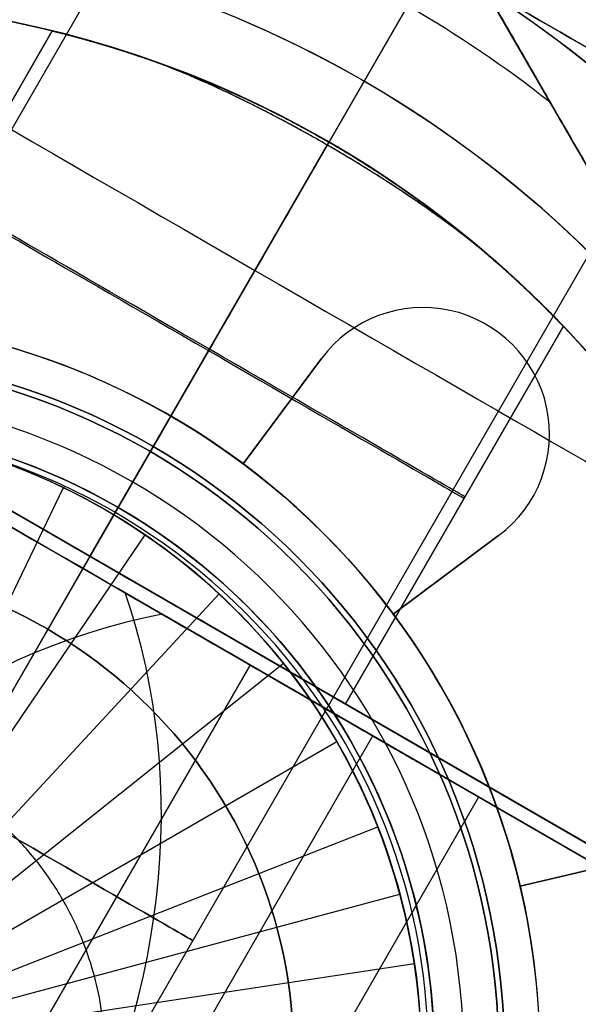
# Model space of a CAD drawing. Header units: millimetres. Extents: x -83 to 676, y -83 to 676.
# Tile 977 of 1056: x 531.01 to 534.99, y 162.37 to 169.37. Entities that reach past the tile are written whole.
import ezdxf

# ---------------------------------------------------------------- set-up
doc = ezdxf.new("R2010")
doc.units = ezdxf.units.MM
doc.header["$MEASUREMENT"] = 0
doc.layers.add('IGES level 0', color=7, linetype='Continuous', true_color=0xff7878)

msp = doc.modelspace()

# ---------------------------------------------------------------- linework, layer by layer
at = {"layer": 'IGES level 0', "color": 171, "true_color": 0x6666ff}
for p, q in [((525.3288, 158.8431, 76.7), (532.2288, 170.7942, 76.7)), ((535.6929, 168.7942, 76.7), (532.2288, 170.7942, 76.7)), ((527.0608, 157.8431, 74.7), (533.9608, 169.7942, 74.7)), ((533.9608, 169.7942, 78.7), (527.0608, 157.8431, 78.7)), ((533.9608, 169.7942, 74.7), (527.0608, 157.8431, 74.7)), ((527.0608, 157.8431, 78.7), (533.9608, 169.7942, 78.7)), ((528.7929, 156.8431, 76.7), (535.6929, 168.7942, 76.7))]:
    msp.add_line(p, q, dxfattribs=at)
at = {"layer": 'IGES level 0', "color": 214, "true_color": 0x990099}
msp.add_line((538.6984, 162, 50.7), (534.0796, 170, 50.7), dxfattribs=at)
at = {"layer": 'IGES level 0', "color": 80, "true_color": 0x33ff33}
for p, q in [((533.9608, 169.7942, 47.2), (532.0858, 166.5466, 47.2)), ((533.9608, 169.7942, 48.2), (532.0858, 166.5466, 48.2)), ((533.3421, 167.1408, 48.2), (533.3421, 167.1408, 47.2)), ((532.5999, 166.2082, 47.2), (533.1588, 166.9575, 47.2)), ((533.1588, 166.9575, 47.2), (532.5999, 166.2082, 47.2)), ((532.5999, 166.2082, 48.2), (533.1588, 166.9575, 48.2)), ((533.1588, 166.9575, 47.7), (532.5999, 166.2082, 47.7)), ((532.5999, 166.2082, 48.2), (533.1588, 166.9575, 48.2)), ((533.1588, 166.9575, 47.2), (533.1588, 166.9575, 48.2)), ((533.1588, 166.9575, 48.2), (533.1588, 166.9575, 47.2)), ((534.6017, 166.9575, 48.2), (534.6017, 166.9575, 47.2)), ((532.8794, 166.5829, 48.2), (532.8794, 166.5829, 47.2)), ((532.5999, 166.2082, 47.2), (532.5999, 166.2082, 48.2)), ((532.5999, 166.2082, 48.2), (532.5999, 166.2082, 47.2)), ((534.4184, 165.698, 47.2), (533.669, 165.139, 47.2)), ((533.669, 165.139, 47.2), (534.4184, 165.698, 47.2)), ((534.4184, 165.698, 48.2), (533.669, 165.139, 48.2)), ((534.4184, 165.698, 47.7), (533.669, 165.139, 47.7)), ((534.4184, 165.698, 48.2), (533.669, 165.139, 48.2)), ((534.4184, 165.698, 47.2), (534.4184, 165.698, 48.2)), ((534.4184, 165.698, 48.2), (534.4184, 165.698, 47.2)), ((534.0437, 165.4185, 47.2), (534.0437, 165.4185, 48.2)), ((533.669, 165.139, 47.2), (533.669, 165.139, 48.2)), ((533.669, 165.139, 48.2), (533.669, 165.139, 47.2)), ((534.5705, 163.2059, 47.2), (535.4803, 163.4207, 47.2)), ((535.4803, 163.4207, 47.2), (534.5705, 163.2059, 47.2)), ((534.5705, 163.2059, 48.2), (535.4803, 163.4207, 48.2)), ((534.5705, 163.2059, 47.7), (535.4803, 163.4207, 47.7)), ((534.5705, 163.2059, 48.2), (535.4803, 163.4207, 48.2)), ((534.5705, 163.2059, 47.2), (534.5705, 163.2059, 48.2)), ((534.5705, 163.2059, 48.2), (534.5705, 163.2059, 47.2))]:
    msp.add_line(p, q, dxfattribs=at)
at = {"layer": 'IGES level 0', "color": 254, "true_color": 0xcad1ee}
for p, q in [((531.2422, 169.2854, 76.7), (529.6922, 166.6007, 76.7)), ((529.6922, 166.6007, 76.7), (531.2422, 169.2854, 76.7)), ((526.0721, 168.6908, 65.2), (536.9496, 162.4106, 65.2)), ((536.9496, 162.4106, 65.2), (526.0721, 168.6908, 65.2)), ((531.5108, 165.5507, 74.6), (533.2108, 168.4952, 74.6)), ((533.2108, 168.4952, 53.2), (531.6808, 165.845, 53.2)), ((533.2108, 168.4952, 74.6), (533.2108, 168.4952, 53.2)), ((531.5108, 165.5507, 78.8), (533.1964, 168.4703, 78.8)), ((533.3295, 164.5007, 76.7), (534.8795, 167.1854, 76.7)), ((534.8795, 167.1854, 76.7), (533.3295, 164.5007, 76.7)), ((529.3691, 161.9842, 63.9039), (531.3216, 166.0385, 61.2)), ((531.6191, 165.8813, 53.2), (531.6191, 165.8813, 61.2)), ((529.3691, 161.9842, 63.9039), (531.9041, 165.7022, 61.2)), ((531.5108, 165.5507, 65.2), (527.4108, 158.4493, 65.2)), ((531.5108, 165.5507, 65.2), (531.5108, 165.5507, 74.6)), ((531.5108, 165.5507, 78.8), (531.5108, 165.5507, 84.4801)), ((529.3691, 161.9842, 63.9039), (532.4299, 165.2829, 61.2)), ((536.9496, 162.4106, 74.8401), (532.3552, 165.0632, 74.8401)), ((529.3691, 161.9842, 63.9039), (532.8874, 164.7899, 61.2)), ((529.3691, 161.9842, 63.9039), (533.2663, 164.2342, 61.2)), ((529.3691, 161.9842, 63.9039), (533.5581, 163.6282, 61.2)), ((529.3691, 161.9842, 63.9039), (533.7158, 163.1488, 61.2)), ((529.3691, 161.9842, 63.9039), (533.8189, 162.6548, 61.2))]:
    msp.add_line(p, q, dxfattribs=at)
at = {"layer": 'IGES level 0', "color": 32, "true_color": 0xba6600}
for p, q in [((525.5302, 168.8881, 82.5612), (532.0254, 165.1381, 69.5708)), ((532.0254, 165.1381, 69.5708), (525.5302, 168.8881, 82.5612)), ((536.5254, 162.5401, 72.5708), (530.0302, 166.2901, 85.5612)), ((530.0302, 166.2901, 85.5612), (536.5254, 162.5401, 72.5708)), ((532.0254, 165.1381, 69.5708), (536.5254, 162.5401, 72.5708)), ((536.5254, 162.5401, 72.5708), (532.0254, 165.1381, 69.5708)), ((528.6516, 157.8484, 74.3184), (532.6516, 164.7766, 74.3184)), ((532.6516, 164.7766, 74.3184), (528.6516, 157.8484, 74.3184)), ((534.2754, 163.8391, 71.0708), (532.6516, 164.7766, 74.3184)), ((532.9491, 164.6048, 78.8469), (533.2778, 164.4151, 79.066)), ((529.5233, 157.3451, 78.075), (533.5233, 164.2733, 78.075)), ((534.2754, 163.8391, 71.0708), (530.2754, 156.9109, 71.0708))]:
    msp.add_line(p, q, dxfattribs=at)
at = {"layer": 'IGES level 0', "color": 153, "true_color": 0x5393cf}
for centre, radius in [((296.5, 296.5), 296.5), ((296.5, 296.5, -1.2), 296.5), ((296.5, 296.5), 241), ((296.5, 296.5, -1.2), 241)]:
    msp.add_circle(centre, radius, dxfattribs=at)
at = {"layer": 'IGES level 0'}
for centre, radius in [((296.5, 296.5, 47), 296.5), ((296.5, 296.5), 296.5), ((296.5, 296.5, 47), 295.3), ((296.5, 296.5), 295.3)]:
    msp.add_circle(centre, radius, dxfattribs=at)
at = {"layer": 'IGES level 0', "color": 124, "true_color": 0x1aa180}
for centre, radius in [((296.5, 296.5, 47), 295), ((296.5, 296.5, 45.8), 295), ((296.5, 296.5, 47), 242.5), ((296.5, 296.5, 45.8), 242.5), ((529.4608, 162, 47), 5.25), ((529.4608, 162, 45.8), 5.25)]:
    msp.add_circle(centre, radius, dxfattribs=at)
at = {"layer": 'IGES level 0', "color": 31, "true_color": 0xffba87}
for centre, radius in [((296.5, 296.5), 242.2), ((296.5, 296.5, 47), 242.2), ((296.5, 296.5), 241), ((296.5, 296.5, 47), 241)]:
    msp.add_circle(centre, radius, dxfattribs=at)
at = {"layer": 'IGES level 0', "color": 80, "true_color": 0x33ff33}
for centre in [(529.4608, 162, 47.2), (529.4608, 162, 48.2)]:
    msp.add_circle(centre, 9, dxfattribs=at)
at = {"layer": 'IGES level 0', "color": 171, "true_color": 0x6666ff, "extrusion": (0.5, 0.866025, 0)}
msp.add_circle((-377.5265, 76.7, 414.0265), 2, dxfattribs=at)
at = {"layer": 'IGES level 0', "color": 214, "true_color": 0x990099}
for centre, radius in [((529.4608, 162, 53.2), 8), ((529.4608, 162, 48.2), 8), ((529.4608, 162, 53.2), 4.9585), ((529.4608, 162, 48.2), 4.9585)]:
    msp.add_circle(centre, radius, dxfattribs=at)
at = {"layer": 'IGES level 0', "color": 4, "true_color": 0x00eded}
for centre, radius in [((529.4608, 162, 46), 7.5), ((529.4608, 162), 7.5), ((529.4608, 162, 46), 4.5), ((529.4608, 162), 4.5)]:
    msp.add_circle(centre, radius, dxfattribs=at)
at = {"layer": 'IGES level 0', "color": 254, "true_color": 0xcad1ee}
for centre, radius in [((529.4608, 162, 53.2), 7.5), ((529.4608, 162, 42.2), 5), ((529.4608, 162, 58.2), 5), ((529.3691, 161.9842, 53.2), 4.5), ((529.4608, 162, 42.2), 3.5), ((529.4608, 162, 58.2), 3.5)]:
    msp.add_circle(centre, radius, dxfattribs=at)
at = {"layer": 'IGES level 0', "color": 32, "true_color": 0xba6600, "extrusion": (0.5, 0.866025, -2.1375e-14)}
msp.add_circle((-377.5265, 76.7, 409.0265), 2.75, dxfattribs=at)
at = {"layer": 'IGES level 0', "color": 254, "true_color": 0xcad1ee, "extrusion": (0.5, 0.866025, -1.81261e-15)}
msp.add_circle((-377.5265, 76.7, 409.1265), 2.1, dxfattribs=at)
at = {"layer": 'IGES level 0', "color": 31, "true_color": 0xffba87}
for centre, radius in [((296.5, 296.5), 242.2), ((296.5, 296.5, 47), 242.2), ((296.5, 296.5, 23.5), 242.2), ((296.5, 296.5, 47), 241), ((296.5, 296.5), 241), ((296.5, 296.5, 23.5), 241)]:
    msp.add_arc(centre, radius, 315, 135, dxfattribs=at)
at = {"layer": 'IGES level 0'}
for centre, radius in [((296.5, 296.5), 296.5), ((296.5, 296.5, 47), 296.5), ((296.5, 296.5, 23.5), 296.5), ((296.5, 296.5, 47), 295.3), ((296.5, 296.5), 295.3), ((296.5, 296.5, 23.5), 295.3)]:
    msp.add_arc(centre, radius, 225, 45, dxfattribs=at)
at = {"layer": 'IGES level 0', "color": 153, "true_color": 0x5393cf}
for centre in [(296.5, 296.5, -1.2), (296.5, 296.5), (296.5, 296.5, -0.6)]:
    msp.add_arc(centre, 296.5, 165, 345, dxfattribs=at)
at = {"layer": 'IGES level 0', "color": 124, "true_color": 0x1aa180}
for centre, radius, start, end in [((296.5, 296.5, 45.8), 295, 165, 345), ((296.5, 296.5, 47), 295, 165, 345), ((296.5, 296.5, 46.4), 295, 165, 345), ((529.4608, 162, 45.8), 5.25, 345, 165), ((529.4608, 162, 47), 5.25, 345, 165), ((529.4608, 162, 46.4), 5.25, 345, 165), ((529.4608, 162, 45.8), 5.25, 165, 345), ((529.4608, 162, 47), 5.25, 165, 345), ((529.4608, 162, 46.4), 5.25, 165, 345)]:
    msp.add_arc(centre, radius, start, end, dxfattribs=at)
at = {"layer": 'IGES level 0', "color": 80, "true_color": 0x33ff33}
for centre, radius, start, end in [((529.4608, 162, 47.2), 9, 60, 240), ((529.4608, 162, 48.2), 9, 60, 240), ((529.4608, 162, 47.7), 9, 60, 240), ((529.4608, 162, 47.2), 9, 240, 60), ((529.4608, 162, 48.2), 9, 240, 60), ((529.4608, 162, 47.7), 9, 240, 60), ((533.8803, 166.4194, 47.2), 0.9, 306.72062, 143.27938), ((533.8803, 166.4194, 47.2), 0.9, 306.72062, 143.27938), ((533.8803, 166.4194, 48.2), 0.9, 306.72062, 143.27938), ((533.8803, 166.4194, 47.7), 0.9, 306.72062, 143.27938), ((533.8803, 166.4194, 48.2), 0.9, 306.72062, 143.27938), ((529.4608, 162, 47.2), 5.25, 53.27938, 76.72062), ((529.4608, 162, 47.2), 5.25, 53.27938, 76.72062), ((529.4608, 162, 48.2), 5.25, 53.27938, 76.72062), ((529.4608, 162, 47.7), 5.25, 53.27938, 76.72062), ((529.4608, 162, 48.2), 5.25, 53.27938, 76.72062), ((529.4608, 162, 47.2), 5.25, 13.27938, 36.72062), ((529.4608, 162, 47.2), 5.25, 13.27938, 36.72062), ((529.4608, 162, 48.2), 5.25, 13.27938, 36.72062), ((529.4608, 162, 47.7), 5.25, 13.27938, 36.72062), ((529.4608, 162, 48.2), 5.25, 13.27938, 36.72062)]:
    msp.add_arc(centre, radius, start, end, dxfattribs=at)
at = {"layer": 'IGES level 0', "color": 214, "true_color": 0x990099}
for centre, radius, start, end in [((529.4608, 162, 53.2), 8, 30, 90), ((529.4608, 162, 48.2), 8, 30, 90), ((529.4608, 162, 52.8427), 8.6188, 51.85189, 68.14811), ((529.4608, 162, 48.5573), 8.6188, 51.85189, 68.14811), ((529.4608, 162, 53.2), 4.9585, 0, 180), ((529.4608, 162, 48.2), 4.9585, 0, 180), ((529.4608, 162, 52.95), 4.7085, 0, 180), ((529.4608, 162, 48.45), 4.7085, 0, 180), ((529.4608, 162, 52.7), 4.4585, 0, 180), ((529.4608, 162, 52.7), 4.4585, 0, 180), ((529.4608, 162, 48.7), 4.4585, 0, 180), ((529.4608, 162, 50.7), 4.4585, 0, 180), ((529.4608, 162, 48.7), 4.4585, 0, 180)]:
    msp.add_arc(centre, radius, start, end, dxfattribs=at)
at = {"layer": 'IGES level 0', "color": 171, "true_color": 0x6666ff, "extrusion": (0.5, 0.866025, 0)}
for centre in [(-377.5265, 76.7, 414.0265), (-377.5265, 76.7, 407.1265)]:
    msp.add_arc(centre, 2, 90, 270, dxfattribs=at)
at = {"layer": 'IGES level 0', "color": 4, "true_color": 0x00eded}
for centre, radius, end in [((529.4608, 162, 46), 7.5, 180), ((529.4608, 162), 7.5, 180), ((529.4608, 162, 23), 7.5, 159.34229), ((529.4608, 162), 4.5, 180), ((529.4608, 162, 46), 4.5, 180), ((529.4608, 162, 23), 4.5, 143.98943)]:
    msp.add_arc(centre, radius, 0, end, dxfattribs=at)
at = {"layer": 'IGES level 0', "color": 254, "true_color": 0xcad1ee}
for centre, radius, start, end in [((529.4608, 162, 53.2), 7.5, 330, 150), ((529.4608, 162, 78.2), 7.5, 71.30076, 116.86137), ((529.4608, 162, 65.7), 7.5, 3.13863, 116.86137), ((529.4608, 162, 78.2), 7.5, 71.30076, 116.86137), ((529.4608, 162, 78.2), 7.5, 3.13863, 48.69924), ((529.4608, 162, 78.2), 7.5, 3.13863, 48.69924), ((529.4608, 162, 42.2), 5, 0, 180), ((529.4608, 162, 58.2), 5, 0, 180), ((529.4608, 162, 50.2), 5, 0, 180), ((529.3691, 161.9842, 53.2), 4.5, 330, 150), ((529.3691, 161.9842, 61.2), 4.5, 330, 150), ((529.3691, 161.9842, 57.2), 4.5, 330, 150), ((529.4608, 162, 53.2), 7.5, 150, 330), ((529.4608, 162, 58.2), 3.5, 0, 180), ((529.4608, 162, 42.2), 3.5, 0, 180), ((529.4608, 162, 50.2), 3.5, 0, 180), ((529.3691, 161.9842, 53.2), 4.5, 150, 330), ((529.3691, 161.9842, 61.2), 4.5, 150, 330), ((529.3691, 161.9842, 57.2), 4.5, 150, 330), ((529.4608, 162, 65.2), 7.5, 296.86137, 3.13863)]:
    msp.add_arc(centre, radius, start, end, dxfattribs=at)
at = {"layer": 'IGES level 0', "color": 254, "true_color": 0xcad1ee, "extrusion": (0.5, 0.866025, -9.9476e-14)}
msp.add_arc((-377.5265, 78.2, 411.4738), 3.8318, 0, 180, dxfattribs=at)
at = {"layer": 'IGES level 0', "color": 254, "true_color": 0xcad1ee, "extrusion": (0.5, 0.866025, -1.98174e-15)}
msp.add_arc((-377.5265, 78.2, 409.1265), 6.2801, 0, 180, dxfattribs=at)
msp.add_arc((-377.5265, 78.2, 409.1265), 6.2801, 0, 180, dxfattribs=at)
at = {"layer": 'IGES level 0', "color": 254, "true_color": 0xcad1ee, "extrusion": (0.866025, -0.5, -1.40835e-10)}
msp.add_arc((405.0265, 78.2, 377.5265), 7.5, 4.58857, 56.86137, dxfattribs=at)
at = {"layer": 'IGES level 0', "color": 254, "true_color": 0xcad1ee, "extrusion": (0.5, 0.866025, 0)}
for centre, start, end in [((-377.5265, 76.7, 410.8265), 180, 0), ((-377.5265, 76.7, 410.8145), 0, 180)]:
    msp.add_arc(centre, 2.1, start, end, dxfattribs=at)
at = {"layer": 'IGES level 0', "color": 32, "true_color": 0xba6600, "extrusion": (0.5, 0.866025, -6.29799e-15)}
msp.add_arc((-377.5265, 76.7, 409.0265), 2.75, 240, 60, dxfattribs=at)
at = {"layer": 'IGES level 0', "color": 254, "true_color": 0xcad1ee, "extrusion": (0.5, 0.866025, 1.75722e-14)}
for start, end in [(360, 180), (180, 0)]:
    msp.add_arc((-377.5265, 76.7, 409.1265), 2.1, start, end, dxfattribs=at)
at = {"layer": 'IGES level 0', "color": 32, "true_color": 0xba6600, "extrusion": (0.5, 0.866025, -1.82774e-14)}
msp.add_arc((-377.5265, 76.7, 409.0265), 2.75, 60, 240, dxfattribs=at)
at = {"layer": 'IGES level 0', "color": 32, "true_color": 0xba6600, "extrusion": (-0.433013, 0.25, 0.866025)}
for centre, start, end in [((-405.0265, 365.2976, -117.8391), 90, 143.1301), ((-405.0265, 365.2976, -128.8391), 216.8699, 323.1301), ((-405.0265, 365.2976, -128.8391), 216.8699, 270), ((-405.0265, 365.2976, -128.8391), 36.8699, 143.1301)]:
    msp.add_arc(centre, 5, start, end, dxfattribs=at)
at = {"layer": 'IGES level 0', "color": 32, "true_color": 0xba6600, "extrusion": (0.5, 0.866025, 0)}
msp.add_arc((-377.5265, 76.7, 405.0265), 2.75, 60, 240, dxfattribs=at)
at = {"layer": 'IGES level 0', "color": 214, "true_color": 0x990099}
for points, knots in [([(536.389, 166, 53.2), (536.291, 166.1698, 53.2), (536.1933, 166.3389, 53.1959), (535.9983, 166.6765, 53.1794), (535.901, 166.8451, 53.1672), (535.7252, 167.1499, 53.1376), (535.647, 167.2852, 53.122), (535.4892, 167.5584, 53.0855), (535.4096, 167.6962, 53.0645), (535.2948, 167.8951, 53.0305), (535.2596, 167.9562, 53.0196), (535.1418, 168.1606, 52.9814), (535.0594, 168.3032, 52.9523), (534.8939, 168.5896, 52.8888), (534.8107, 168.7334, 52.8544), (534.7024, 168.9213, 52.8063), (534.6769, 168.9654, 52.7948), (534.5885, 169.1189, 52.754), (534.5255, 169.2279, 52.7237), (534.3991, 169.4469, 52.6603), (534.3355, 169.5569, 52.6273), (534.208, 169.7777, 52.5584), (534.144, 169.8885, 52.5226), (534.0796, 170, 52.4855)], [0, 0, 0, 0, 0.125, 0.125, 0.25, 0.25, 0.350828, 0.350828, 0.454156, 0.454156, 0.5, 0.5, 0.607508, 0.607508, 0.716484, 0.716484, 0.75, 0.75, 0.832921, 0.832921, 0.916461, 0.916461, 1, 1, 1, 1]), ([(534.0796, 170, 52.4855), (534.4799, 169.3068, 52.7165), (534.8605, 168.6475, 52.8905), (535.2216, 168.022, 53.0073), (535.4179, 167.6821, 53.0708), (535.6113, 167.3472, 53.1185), (535.8017, 167.0173, 53.1505), (535.9985, 166.6764, 53.1835), (536.1943, 166.3373, 53.2), (536.389, 166, 53.2)], [0, 0, 0, 0, 0.5, 0.5, 0.5, 0.75, 0.75, 0.75, 1, 1, 1, 1]), ([(536.389, 166, 48.2), (536.1943, 166.3373, 48.2), (535.9985, 166.6764, 48.2165), (535.8017, 167.0173, 48.2495), (535.6113, 167.3472, 48.2815), (535.4179, 167.6821, 48.3292), (535.2216, 168.022, 48.3927), (534.8605, 168.6475, 48.5095), (534.4799, 169.3068, 48.6835), (534.0796, 170, 48.9145)], [0, 0, 0, 0, 0.25, 0.25, 0.25, 0.5, 0.5, 0.5, 1, 1, 1, 1]), ([(534.0796, 170, 48.9145), (534.144, 169.8885, 48.8774), (534.208, 169.7777, 48.8416), (534.3353, 169.5573, 48.7729), (534.3986, 169.4477, 48.7399), (534.525, 169.2287, 48.6766), (534.5882, 169.1193, 48.6462), (534.7342, 168.8659, 48.5787), (534.8173, 168.7222, 48.5429), (534.9827, 168.4359, 48.4764), (535.0651, 168.2934, 48.4457), (535.1732, 168.106, 48.4086), (535.1988, 168.0617, 48.4001), (535.3039, 167.8793, 48.366), (535.3836, 167.7413, 48.3427), (535.5414, 167.4681, 48.3017), (535.6196, 167.3329, 48.2839), (535.7332, 167.1361, 48.2615), (535.7684, 167.075, 48.2551), (535.901, 166.8451, 48.2328), (535.9983, 166.6765, 48.2206), (536.1933, 166.3389, 48.2041), (536.291, 166.1698, 48.2), (536.389, 166, 48.2)], [0, 0, 0, 0, 0.083535, 0.083535, 0.166768, 0.166768, 0.25, 0.25, 0.359036, 0.359036, 0.466684, 0.466684, 0.5, 0.5, 0.603562, 0.603562, 0.704647, 0.704647, 0.75, 0.75, 0.875, 0.875, 1, 1, 1, 1])]:
    msp.add_open_spline(points, degree=3, knots=knots, dxfattribs=at)
at = {"layer": 'IGES level 0', "color": 254, "true_color": 0xcad1ee}
for points, knots in [([(531.8653, 169.1041, 78.2), (531.8045, 169.1247, 78.1382), (531.7473, 169.1432, 78.073), (531.6633, 169.1694, 77.9646), (531.6338, 169.1784, 77.9237), (531.5569, 169.2013, 77.8091), (531.5126, 169.214, 77.7337), (531.4498, 169.2315, 77.6101), (531.4282, 169.2374, 77.5636), (531.3766, 169.2513, 77.4412), (531.3494, 169.2584, 77.3649), (531.3104, 169.2684, 77.2315), (531.2964, 169.2719, 77.1752), (531.2686, 169.2789, 77.0401), (531.2571, 169.2817, 76.9614), (531.2448, 169.2847, 76.8217), (531.2422, 169.2854, 76.761), (531.2422, 169.2854, 76.7)], [0, 0, 0, 0, 0.158616, 0.158616, 0.25, 0.25, 0.407701, 0.407701, 0.5, 0.5, 0.645899, 0.645899, 0.75, 0.75, 0.891913, 0.891913, 1, 1, 1, 1]), ([(531.2422, 169.2854, 76.7), (531.2422, 169.2854, 76.6204), (531.2467, 169.2843, 76.5412), (531.2625, 169.2804, 76.4045), (531.2716, 169.2781, 76.3467), (531.2995, 169.2711, 76.2079), (531.3206, 169.2658, 76.1281), (531.3633, 169.2547, 75.9973), (531.3825, 169.2497, 75.9457), (531.436, 169.2353, 75.8169), (531.4725, 169.2253, 75.7417), (531.5391, 169.2064, 75.6226), (531.5666, 169.1984, 75.5773), (531.6478, 169.1743, 75.4542), (531.7043, 169.1569, 75.3794), (531.7925, 169.1284, 75.2769), (531.8208, 169.1191, 75.246), (531.913, 169.0881, 75.1505), (531.9793, 169.0649, 75.0899), (532.0825, 169.0269, 75.0068), (532.1171, 169.014, 74.9807), (532.2339, 168.969, 74.8978), (532.3182, 168.935, 74.8466), (532.4331, 168.886, 74.7879), (532.4614, 168.8737, 74.7743), (532.5968, 168.8139, 74.713), (532.7057, 168.7629, 74.6753), (532.8268, 168.7023, 74.6458), (532.8373, 168.697, 74.6433), (532.9377, 168.6462, 74.6208), (533.0273, 168.5985, 74.608), (533.1479, 168.5312, 74.6009), (533.1793, 168.5134, 74.6), (533.3219, 168.4311, 74.6), (533.4305, 168.3646, 74.6117), (533.5446, 168.2907, 74.6368), (533.5529, 168.2853, 74.6386), (533.6545, 168.219, 74.6628), (533.7444, 168.1573, 74.6938), (533.8496, 168.0819, 74.7421), (533.8683, 168.0683, 74.7512), (533.9567, 168.0037, 74.7965), (534.0233, 167.9532, 74.8375), (534.1173, 167.8795, 74.9062), (534.1471, 167.8558, 74.9297), (534.2453, 167.7764, 75.0131), (534.3097, 167.7223, 75.078), (534.3875, 167.6549, 75.1703), (534.4051, 167.6395, 75.1923), (534.4699, 167.5824, 75.2769), (534.5137, 167.5427, 75.3423), (534.5767, 167.4844, 75.4501), (534.5983, 167.4641, 75.4901), (534.6546, 167.4108, 75.6026), (534.6867, 167.3798, 75.6766), (534.7322, 167.3351, 75.7989), (534.7479, 167.3195, 75.8455), (534.7855, 167.2819, 75.9688), (534.8052, 167.262, 76.0462), (534.8325, 167.234, 76.1786), (534.842, 167.2243, 76.2328), (534.8613, 167.2044, 76.3657), (534.8693, 167.196, 76.4443), (534.8777, 167.1872, 76.582), (534.8795, 167.1854, 76.6409), (534.8795, 167.1854, 76.7)], [0, 0, 0, 0, 0.035987, 0.035987, 0.0625, 0.0625, 0.099965, 0.099965, 0.125, 0.125, 0.163212, 0.163212, 0.1875, 0.1875, 0.230611, 0.230611, 0.25, 0.25, 0.292026, 0.292026, 0.3125, 0.3125, 0.359785, 0.359785, 0.375, 0.375, 0.432055, 0.432055, 0.4375, 0.4375, 0.483706, 0.483706, 0.5, 0.5, 0.557977, 0.557977, 0.5625, 0.5625, 0.613797, 0.613797, 0.625, 0.625, 0.66727, 0.66727, 0.6875, 0.6875, 0.735522, 0.735522, 0.75, 0.75, 0.789972, 0.789972, 0.8125, 0.8125, 0.851658, 0.851658, 0.875, 0.875, 0.912257, 0.912257, 0.9375, 0.9375, 0.9734, 0.9734, 1, 1, 1, 1]), ([(531.8653, 169.1041, 78.2), (531.8425, 169.1118, 78.1769), (531.8214, 169.1189, 78.1544), (531.781, 169.1322, 78.1098), (531.762, 169.1384, 78.0878), (531.7254, 169.1501, 78.0439), (531.7079, 169.1556, 78.0221), (531.6748, 169.1659, 77.9792), (531.6592, 169.1707, 77.9582), (531.6292, 169.1798, 77.9164), (531.6149, 169.1841, 77.8957), (531.5961, 169.1896, 77.8675), (531.5909, 169.1912, 77.8595), (531.5698, 169.1973, 77.827), (531.5537, 169.202, 77.801), (531.523, 169.2109, 77.7489), (531.5085, 169.215, 77.7231), (531.4803, 169.223, 77.6703), (531.4666, 169.2269, 77.6434), (531.4402, 169.2342, 77.5888), (531.4276, 169.2376, 77.5611), (531.4117, 169.2419, 77.5243), (531.4078, 169.2429, 77.5154), (531.3874, 169.2483, 77.4662), (531.3717, 169.2525, 77.425), (531.3422, 169.2602, 77.3394), (531.3284, 169.2638, 77.2949), (531.3039, 169.2701, 77.205), (531.2931, 169.2728, 77.1595), (531.2749, 169.2773, 77.0702), (531.2674, 169.2791, 77.0259), (531.2549, 169.2822, 76.9347), (531.2502, 169.2834, 76.8878), (531.2438, 169.285, 76.7939), (531.2422, 169.2854, 76.7468), (531.2422, 169.2854, 76.7)], [0, 0, 0, 0, 0.04207, 0.04207, 0.085676, 0.085676, 0.131842, 0.131842, 0.179593, 0.179593, 0.22976, 0.22976, 0.25, 0.25, 0.3125, 0.3125, 0.369582, 0.369582, 0.425922, 0.425922, 0.481954, 0.481954, 0.5, 0.5, 0.58085, 0.58085, 0.665425, 0.665425, 0.75, 0.75, 0.831122, 0.831122, 0.915561, 0.915561, 1, 1, 1, 1]), ([(531.2422, 169.2854, 76.7), (531.2422, 169.2854, 76.6533), (531.2438, 169.285, 76.6064), (531.2501, 169.2834, 76.5128), (531.2549, 169.2823, 76.4659), (531.267, 169.2793, 76.377), (531.2741, 169.2775, 76.3348), (531.2906, 169.2734, 76.2521), (531.3, 169.271, 76.2111), (531.3214, 169.2656, 76.1296), (531.3333, 169.2625, 76.0892), (531.3594, 169.2557, 76.0093), (531.3737, 169.2519, 75.9698), (531.3925, 169.247, 75.9221), (531.3961, 169.246, 75.913), (531.4118, 169.2418, 75.8748), (531.4245, 169.2384, 75.8457), (531.4511, 169.2312, 75.7882), (531.465, 169.2273, 75.7597), (531.4939, 169.2192, 75.7037), (531.5089, 169.2149, 75.6762), (531.5397, 169.2061, 75.6223), (531.5556, 169.2015, 75.596), (531.5738, 169.1962, 75.5671), (531.5761, 169.1955, 75.5634), (531.5923, 169.1908, 75.5381), (531.607, 169.1864, 75.5159), (531.6377, 169.1773, 75.4716), (531.6535, 169.1725, 75.4495), (531.687, 169.1621, 75.4047), (531.7045, 169.1567, 75.3821), (531.7413, 169.145, 75.3367), (531.7604, 169.1389, 75.314), (531.8013, 169.1255, 75.2675), (531.8231, 169.1183, 75.2436), (531.8692, 169.1028, 75.1957), (531.8913, 169.0953, 75.1738), (531.935, 169.0801, 75.1321), (531.9567, 169.0725, 75.1123), (532, 169.057, 75.0742), (532.0216, 169.0492, 75.056), (532.0643, 169.0336, 75.0214), (532.0854, 169.0257, 75.0049), (532.1275, 169.0099, 74.9733), (532.1485, 169.0019, 74.9582), (532.1706, 168.9934, 74.9429), (532.172, 168.9928, 74.9419), (532.1982, 168.9827, 74.9238), (532.224, 168.9726, 74.9068), (532.2767, 168.9515, 74.8737), (532.3036, 168.9405, 74.8576), (532.3582, 168.9178, 74.8267), (532.386, 168.9061, 74.8119), (532.4417, 168.8822, 74.7837), (532.4697, 168.87, 74.7704), (532.5346, 168.8414, 74.7414), (532.5722, 168.8244, 74.726), (532.6497, 168.7884, 74.697), (532.6898, 168.7695, 74.6836), (532.7703, 168.7304, 74.6596), (532.8108, 168.7104, 74.6492), (532.8915, 168.6695, 74.6312), (532.9322, 168.6485, 74.6237), (533.0135, 168.6053, 74.6117), (533.0543, 168.5833, 74.6072), (533.1336, 168.5393, 74.6014), (533.1723, 168.5174, 74.6), (533.253, 168.4708, 74.6), (533.2953, 168.4459, 74.6017), (533.3793, 168.3951, 74.6086), (533.4211, 168.3694, 74.6138), (533.4945, 168.323, 74.626), (533.5265, 168.3025, 74.6325), (533.5934, 168.2589, 74.6482), (533.6284, 168.2356, 74.6579), (533.6977, 168.1887, 74.6798), (533.7319, 168.1652, 74.692), (533.7991, 168.1181, 74.7189), (533.8322, 168.0946, 74.7336), (533.8696, 168.0674, 74.752), (533.8748, 168.0636, 74.7546), (533.9052, 168.0414, 74.7699), (533.9302, 168.0229, 74.7835), (533.9795, 167.986, 74.8121), (534.0038, 167.9676, 74.8271), (534.0515, 167.931, 74.8586), (534.075, 167.9128, 74.8751), (534.1187, 167.8784, 74.9076), (534.1391, 167.8622, 74.9236), (534.176, 167.8325, 74.954), (534.1934, 167.8183, 74.9691), (534.228, 167.7899, 75.0003), (534.2452, 167.7758, 75.0164), (534.2796, 167.747, 75.0503), (534.2969, 167.7325, 75.068), (534.3322, 167.7026, 75.106), (534.3502, 167.6872, 75.1262), (534.3858, 167.6564, 75.1683), (534.4033, 167.6411, 75.1899), (534.4224, 167.6243, 75.2149), (534.4237, 167.6232, 75.2165), (534.4432, 167.6059, 75.2422), (534.4601, 167.5909, 75.2656), (534.4922, 167.5621, 75.312), (534.5073, 167.5484, 75.335), (534.5362, 167.522, 75.381), (534.5499, 167.5094, 75.4039), (534.5761, 167.485, 75.4497), (534.5886, 167.4734, 75.4724), (534.6116, 167.4517, 75.5163), (534.6221, 167.4416, 75.5374), (534.6441, 167.4206, 75.583), (534.6562, 167.409, 75.6092), (534.6793, 167.3867, 75.6624), (534.6905, 167.3759, 75.6894), (534.712, 167.3549, 75.7444), (534.7224, 167.3448, 75.7724), (534.7422, 167.3252, 75.8292), (534.7516, 167.3158, 75.858), (534.7621, 167.3054, 75.892), (534.7637, 167.3038, 75.8972), (534.7769, 167.2905, 75.9413), (534.7879, 167.2794, 75.9812), (534.808, 167.2591, 76.0621), (534.8172, 167.2497, 76.1032), (534.8337, 167.2329, 76.186), (534.841, 167.2254, 76.2277), (534.8484, 167.2177, 76.277), (534.8495, 167.2165, 76.2843), (534.857, 167.2088, 76.3364), (534.8624, 167.2032, 76.3817), (534.871, 167.1942, 76.473), (534.8742, 167.1909, 76.519), (534.8785, 167.1865, 76.6101), (534.8795, 167.1854, 76.6551), (534.8795, 167.1854, 76.7)], [0, 0, 0, 0, 0.021452, 0.021452, 0.042911, 0.042911, 0.0625, 0.0625, 0.081781, 0.081781, 0.101062, 0.101062, 0.120438, 0.120438, 0.125, 0.125, 0.139763, 0.139763, 0.154635, 0.154635, 0.169687, 0.169687, 0.185212, 0.185212, 0.1875, 0.1875, 0.20111, 0.20111, 0.213957, 0.213957, 0.226399, 0.226399, 0.238213, 0.238213, 0.25, 0.25, 0.261362, 0.261362, 0.273132, 0.273132, 0.28553, 0.28553, 0.298308, 0.298308, 0.311572, 0.311572, 0.3125, 0.3125, 0.328417, 0.328417, 0.344101, 0.344101, 0.359632, 0.359632, 0.375, 0.375, 0.395236, 0.395236, 0.416368, 0.416368, 0.4375, 0.4375, 0.458636, 0.458636, 0.479762, 0.479762, 0.5, 0.5, 0.522424, 0.522424, 0.544863, 0.544863, 0.5625, 0.5625, 0.582231, 0.582231, 0.601961, 0.601961, 0.621778, 0.621778, 0.625, 0.625, 0.640672, 0.640672, 0.656408, 0.656408, 0.672467, 0.672467, 0.6875, 0.6875, 0.700807, 0.700807, 0.713424, 0.713424, 0.725657, 0.725657, 0.737828, 0.737828, 0.749189, 0.749189, 0.75, 0.75, 0.761576, 0.761576, 0.773565, 0.773565, 0.786196, 0.786196, 0.799502, 0.799502, 0.8125, 0.8125, 0.828125, 0.828125, 0.843016, 0.843016, 0.857736, 0.857736, 0.87239, 0.87239, 0.875, 0.875, 0.894743, 0.894743, 0.914414, 0.914414, 0.934073, 0.934073, 0.9375, 0.9375, 0.958495, 0.958495, 0.97947, 0.97947, 1, 1, 1, 1]), ([(534.4109, 167.6344, 78.2), (534.3931, 167.6501, 78.2228), (534.3763, 167.6646, 78.2431), (534.3459, 167.6904, 78.2784), (534.3322, 167.7019, 78.2936), (534.3177, 167.7139, 78.3092), (534.3157, 167.7156, 78.3114), (534.3099, 167.7204, 78.3176), (534.3062, 167.7234, 78.3215), (534.2987, 167.7296, 78.3293), (534.2949, 167.7327, 78.3332), (534.2769, 167.7474, 78.3516), (534.2633, 167.7584, 78.365), (534.2358, 167.7804, 78.3912), (534.222, 167.7914, 78.404), (534.1941, 167.8133, 78.4289), (534.18, 167.8243, 78.4409), (534.1624, 167.8378, 78.4554), (534.1593, 167.8402, 78.4579), (534.1386, 167.8561, 78.4745), (534.1208, 167.8696, 78.4883), (534.0851, 167.8964, 78.5149), (534.0671, 167.9098, 78.5277), (534.0312, 167.9362, 78.5522), (534.0132, 167.9493, 78.5639), (533.9773, 167.9752, 78.5862), (533.9594, 167.988, 78.5967), (533.9322, 168.0072, 78.612), (533.9228, 168.0139, 78.6172), (533.9073, 168.0248, 78.6254), (533.9013, 168.029, 78.6286), (533.889, 168.0376, 78.635), (533.8828, 168.0419, 78.6382), (533.8738, 168.0481, 78.6426), (533.8715, 168.0497, 78.6437), (533.8491, 168.0652, 78.6547), (533.829, 168.079, 78.6641), (533.7887, 168.1064, 78.6818), (533.7686, 168.1199, 78.6902), (533.7284, 168.1467, 78.7059), (533.7084, 168.16, 78.7132), (533.6762, 168.1811, 78.7241), (533.664, 168.1891, 78.7281), (533.6405, 168.2043, 78.7354), (533.6293, 168.2116, 78.7387), (533.6067, 168.2262, 78.7452), (533.5953, 168.2334, 78.7483), (533.5725, 168.248, 78.7542), (533.561, 168.2553, 78.7571), (533.5473, 168.2639, 78.7602), (533.5455, 168.2651, 78.7606), (533.5253, 168.2779, 78.7651), (533.5067, 168.2895, 78.769), (533.4691, 168.3129, 78.7762), (533.45, 168.3246, 78.7795), (533.411, 168.3486, 78.7855), (533.391, 168.3607, 78.7882), (533.3559, 168.3818, 78.7921), (533.3409, 168.3909, 78.7935), (533.2996, 168.4155, 78.7969), (533.2735, 168.4309, 78.7984), (533.2316, 168.4554, 78.7997), (533.2158, 168.4646, 78.8), (533.1763, 168.4874, 78.8), (533.1526, 168.5009, 78.7995), (533.1048, 168.5281, 78.7973), (533.0805, 168.5417, 78.7957), (533.0311, 168.5692, 78.7913), (533.0059, 168.5831, 78.7885), (532.9653, 168.6052, 78.7829), (532.9502, 168.6134, 78.7806), (532.9242, 168.6274, 78.7764), (532.9135, 168.6332, 78.7745), (532.892, 168.6447, 78.7705), (532.8812, 168.6504, 78.7684), (532.8632, 168.66, 78.7646), (532.8557, 168.6639, 78.7631), (532.8263, 168.6794, 78.7568), (532.804, 168.691, 78.7515), (532.7588, 168.7144, 78.7397), (532.7359, 168.7261, 78.7332), (532.6895, 168.7496, 78.719), (532.666, 168.7614, 78.7113), (532.6348, 168.7768, 78.7003), (532.6276, 168.7804, 78.6977), (532.6085, 168.7898, 78.6907), (532.5967, 168.7956, 78.6863), (532.573, 168.8071, 78.677), (532.5611, 168.8129, 78.6722), (532.5375, 168.8243, 78.6623), (532.5257, 168.8299, 78.6573), (532.5104, 168.8372, 78.6507), (532.5065, 168.839, 78.649), (532.4784, 168.8523, 78.6367), (532.4537, 168.8639, 78.6252), (532.404, 168.8868, 78.6005), (532.3788, 168.8983, 78.5873), (532.3282, 168.921, 78.5592), (532.3028, 168.9322, 78.5444), (532.2547, 168.9531, 78.5149), (532.2322, 168.9628, 78.5005), (532.2017, 168.9756, 78.4801), (532.1941, 168.9788, 78.475), (532.1804, 168.9845, 78.4655), (532.1741, 168.9871, 78.4612), (532.1538, 168.9955, 78.447), (532.1388, 169.0016, 78.4362), (532.1088, 169.0137, 78.4139), (532.0938, 169.0197, 78.4024), (532.0638, 169.0316, 78.3789), (532.0489, 169.0374, 78.3668), (532.0294, 169.0448, 78.3508), (532.0246, 169.0467, 78.3467), (532.0088, 169.0527, 78.3336), (531.998, 169.0567, 78.3244), (531.9764, 169.0648, 78.3055), (531.9656, 169.0688, 78.2958), (531.9437, 169.0767, 78.2759), (531.9327, 169.0807, 78.2657), (531.9182, 169.0858, 78.2519), (531.9152, 169.0869, 78.2491), (531.8974, 169.0931, 78.232), (531.8818, 169.0985, 78.2167), (531.8653, 169.1041, 78.2)], [0, 0, 0, 0, 0.0232691, 0.0232691, 0.0454149, 0.0454149, 0.0491839, 0.0491839, 0.056181, 0.056181, 0.0625, 0.0625, 0.0821771, 0.0821771, 0.1017526, 0.1017526, 0.1209512, 0.1209512, 0.125, 0.125, 0.1479674, 0.1479674, 0.1710572, 0.1710572, 0.1943138, 0.1943138, 0.2180076, 0.2180076, 0.2309389, 0.2309389, 0.2393793, 0.2393793, 0.2473603, 0.2473603, 0.25, 0.25, 0.2726535, 0.2726535, 0.2954452, 0.2954452, 0.3185545, 0.3185545, 0.3329495, 0.3329495, 0.346452, 0.346452, 0.3598811, 0.3598811, 0.3730055, 0.3730055, 0.375, 0.375, 0.3952078, 0.3952078, 0.4158808, 0.4158808, 0.4375728, 0.4375728, 0.4540065, 0.4540065, 0.4826823, 0.4826823, 0.5, 0.5, 0.5259079, 0.5259079, 0.5522144, 0.5522144, 0.579006, 0.579006, 0.5947314, 0.5947314, 0.6056859, 0.6056859, 0.6168732, 0.6168732, 0.625, 0.625, 0.6501067, 0.6501067, 0.6753303, 0.6753303, 0.7004752, 0.7004752, 0.7080319, 0.7080319, 0.7201814, 0.7201814, 0.7324852, 0.7324852, 0.7454202, 0.7454202, 0.75, 0.75, 0.7791036, 0.7791036, 0.8079177, 0.8079177, 0.8360427, 0.8360427, 0.8599817, 0.8599817, 0.8678444, 0.8678444, 0.875, 0.875, 0.8936967, 0.8936967, 0.9123431, 0.9123431, 0.9312234, 0.9312234, 0.9375, 0.9375, 0.9518392, 0.9518392, 0.9659949, 0.9659949, 0.9795718, 0.9795718, 0.9830582, 0.9830582, 1, 1, 1, 1]), ([(534.4109, 167.6344, 78.2), (534.3674, 167.6727, 78.2557), (534.3211, 167.7115, 78.3076), (534.2218, 167.7919, 78.4061), (534.1685, 167.8335, 78.4523), (534.0531, 167.9205, 78.5395), (533.9907, 167.9659, 78.5798), (533.9068, 168.0251, 78.6258), (533.8872, 168.0388, 78.636), (533.8202, 168.0852, 78.669), (533.7717, 168.1181, 78.6898), (533.6724, 168.1839, 78.7262), (533.6217, 168.2168, 78.7418), (533.5187, 168.2822, 78.7675), (533.4664, 168.3147, 78.7777), (533.3607, 168.3792, 78.7925), (533.3073, 168.4111, 78.7972), (533.2357, 168.453, 78.7997), (533.2177, 168.4635, 78.8), (533.1462, 168.5047, 78.8), (533.0923, 168.5352, 78.7973), (532.9842, 168.5951, 78.7864), (532.9301, 168.6245, 78.7782), (532.8221, 168.6818, 78.7564), (532.7682, 168.7097, 78.7428), (532.6614, 168.7639, 78.7104), (532.6084, 168.7901, 78.6915), (532.5374, 168.8243, 78.6625), (532.5188, 168.8332, 78.6545), (532.4284, 168.8759, 78.6142), (532.3576, 168.9082, 78.5771), (532.2224, 168.9672, 78.4956), (532.158, 168.9941, 78.4516), (532.0365, 169.0425, 78.3584), (531.9792, 169.0641, 78.3096), (531.904, 169.0909, 78.2385), (531.8846, 169.0976, 78.2195), (531.8653, 169.1041, 78.2)], [0, 0, 0, 0, 0.071091, 0.071091, 0.145515, 0.145515, 0.225866, 0.225866, 0.25, 0.25, 0.307723, 0.307723, 0.365394, 0.365394, 0.423038, 0.423038, 0.480707, 0.480707, 0.5, 0.5, 0.557375, 0.557375, 0.614736, 0.614736, 0.67209, 0.67209, 0.729503, 0.729503, 0.75, 0.75, 0.829707, 0.829707, 0.904962, 0.904962, 0.975168, 0.975168, 1, 1, 1, 1]), ([(534.8795, 167.1854, 76.7), (534.8795, 167.1854, 76.7796), (534.8763, 167.1888, 76.8588), (534.8649, 167.2006, 76.9972), (534.8581, 167.2076, 77.0566), (534.8376, 167.2288, 77.197), (534.8223, 167.2445, 77.2769), (534.7907, 167.2766, 77.4092), (534.7762, 167.2913, 77.4623), (534.7364, 167.331, 77.5912), (534.7096, 167.3574, 77.6652), (534.659, 167.4065, 77.7857), (534.637, 167.4276, 77.8333), (534.5747, 167.4865, 77.9561), (534.5322, 167.5259, 78.0285), (534.4619, 167.5893, 78.1325), (534.4369, 167.6116, 78.1667), (534.4109, 167.6344, 78.2)], [0, 0, 0, 0, 0.142214, 0.142214, 0.25, 0.25, 0.398152, 0.398152, 0.5, 0.5, 0.648936, 0.648936, 0.75, 0.75, 0.915163, 0.915163, 1, 1, 1, 1]), ([(534.8795, 167.1854, 76.7), (534.8795, 167.1854, 76.7466), (534.8784, 167.1866, 76.7935), (534.8738, 167.1913, 76.8871), (534.8704, 167.1948, 76.9339), (534.8616, 167.2039, 77.0245), (534.8563, 167.2094, 77.0683), (534.8442, 167.2221, 77.1526), (534.8373, 167.2291, 77.1934), (534.8219, 167.245, 77.2745), (534.8132, 167.2538, 77.3148), (534.7942, 167.273, 77.3944), (534.7838, 167.2835, 77.4337), (534.7695, 167.2979, 77.4832), (534.7663, 167.3011, 77.4941), (534.7544, 167.313, 77.5332), (534.7453, 167.3221, 77.5615), (534.7261, 167.3411, 77.6174), (534.716, 167.3511, 77.6451), (534.695, 167.3715, 77.6995), (534.6841, 167.3821, 77.7262), (534.6616, 167.4038, 77.7787), (534.6499, 167.415, 77.8044), (534.635, 167.4293, 77.8358), (534.6317, 167.4325, 77.8428), (534.6187, 167.4449, 77.8694), (534.6085, 167.4546, 77.8897), (534.5864, 167.4754, 77.9316), (534.5746, 167.4865, 77.9531), (534.5501, 167.5093, 77.9958), (534.5375, 167.5208, 78.0168), (534.5107, 167.5453, 78.0597), (534.4965, 167.5582, 78.0815), (534.4665, 167.5852, 78.1254), (534.4507, 167.5993, 78.1475), (534.4263, 167.6208, 78.1801), (534.4188, 167.6275, 78.19), (534.4109, 167.6344, 78.2)], [0, 0, 0, 0, 0.084731, 0.084731, 0.169493, 0.169493, 0.25, 0.25, 0.325968, 0.325968, 0.401935, 0.401935, 0.47829, 0.47829, 0.5, 0.5, 0.556815, 0.556815, 0.614138, 0.614138, 0.672247, 0.672247, 0.732524, 0.732524, 0.75, 0.75, 0.800368, 0.800368, 0.850276, 0.850276, 0.895795, 0.895795, 0.939834, 0.939834, 0.981872, 0.981872, 1, 1, 1, 1]), ([(533.2663, 159.7342, 61.2), (533.3504, 159.8799, 61.2), (533.5023, 160.1809, 61.2), (533.6783, 160.655, 61.2), (533.8, 161.1458, 61.2), (533.866, 161.6472, 61.2), (533.8754, 162.1528, 61.2), (533.8282, 162.6563, 61.2), (533.7249, 163.1513, 61.2), (533.5493, 163.685, 61.2), (533.2808, 164.2426, 61.2), (532.9005, 164.8003, 61.2), (532.4414, 165.2952, 61.2), (531.9136, 165.7161, 61.2), (531.3289, 166.0537, 61.2), (530.7529, 166.2797, 61.2), (530.2075, 166.415, 61.2), (529.7061, 166.481, 61.2), (529.2005, 166.4905, 61.2), (528.697, 166.4432, 61.2), (528.202, 166.3399, 61.2), (527.7217, 166.1819, 61.2), (527.262, 165.971, 61.2), (526.8289, 165.71, 61.2), (526.4277, 165.4022, 61.2), (526.0635, 165.0514, 61.2), (525.7408, 164.662, 61.2), (525.5562, 164.3799, 61.2), (525.472, 164.2342, 61.2)], [0.628319, 0.628319, 0.628319, 0.628319, 0.740518, 0.852718, 0.964918, 1.077117, 1.189317, 1.301517, 1.413717, 1.525916, 1.675516, 1.825116, 1.974715, 2.124315, 2.273915, 2.423514, 2.535714, 2.647914, 2.760114, 2.872313, 2.984513, 3.096713, 3.208912, 3.321112, 3.433312, 3.545512, 3.657711, 3.769911, 3.769911, 3.769911, 3.769911]), ([(525.472, 164.2342, 61.2), (525.3879, 164.0884, 61.2), (525.2359, 163.7874, 61.2), (525.06, 163.3133, 61.2), (524.9383, 162.8225, 61.2), (524.8723, 162.3211, 61.2), (524.8628, 161.8155, 61.2), (524.9101, 161.3121, 61.2), (525.0133, 160.817, 61.2), (525.189, 160.2833, 61.2), (525.4575, 159.7257, 61.2), (525.8378, 159.168, 61.2), (526.2969, 158.6731, 61.2), (526.8247, 158.2522, 61.2), (527.4094, 157.9146, 61.2), (527.9854, 157.6886, 61.2), (528.5308, 157.5533, 61.2), (529.0321, 157.4873, 61.2), (529.5378, 157.4779, 61.2), (530.0412, 157.5251, 61.2), (530.5363, 157.6284, 61.2), (531.0166, 157.7864, 61.2), (531.4763, 157.9973, 61.2), (531.9094, 158.2583, 61.2), (532.3106, 158.5661, 61.2), (532.6748, 158.9169, 61.2), (532.9974, 159.3063, 61.2), (533.1821, 159.5884, 61.2), (533.2663, 159.7342, 61.2)], [-2.513274, -2.513274, -2.513274, -2.513274, -2.401074, -2.288875, -2.176675, -2.064475, -1.952275, -1.840076, -1.727876, -1.615676, -1.466077, -1.316477, -1.166877, -1.017278, -0.867678, -0.718078, -0.605879, -0.493679, -0.381479, -0.269279, -0.15708, -0.04488, 0.06732, 0.17952, 0.291719, 0.403919, 0.516119, 0.628319, 0.628319, 0.628319, 0.628319]), ([(531.3177, 160.8592, 62.5519), (531.3598, 160.932, 62.5519), (531.4357, 161.0825, 62.5519), (531.5237, 161.3196, 62.5519), (531.5846, 161.565, 62.5519), (531.6176, 161.8157, 62.5519), (531.6223, 162.0685, 62.5519), (531.5987, 162.3202, 62.5519), (531.547, 162.5677, 62.5519), (531.4592, 162.8346, 62.5519), (531.325, 163.1134, 62.5519), (531.1348, 163.3922, 62.5519), (530.9053, 163.6397, 62.5519), (530.6413, 163.8501, 62.5519), (530.349, 164.0189, 62.5519), (530.061, 164.1319, 62.5519), (529.7883, 164.1996, 62.5519), (529.5376, 164.2326, 62.5519), (529.2848, 164.2373, 62.5519), (529.0331, 164.2137, 62.5519), (528.7856, 164.1621, 62.5519), (528.5454, 164.083, 62.5519), (528.3156, 163.9776, 62.5519), (528.099, 163.8471, 62.5519), (527.8984, 163.6932, 62.5519), (527.7163, 163.5178, 62.5519), (527.555, 163.3231, 62.5519), (527.4627, 163.182, 62.5519), (527.4206, 163.1092, 62.5519)], [0.628319, 0.628319, 0.628319, 0.628319, 0.740518, 0.852718, 0.964918, 1.077117, 1.189317, 1.301517, 1.413717, 1.525916, 1.675516, 1.825116, 1.974715, 2.124315, 2.273915, 2.423514, 2.535714, 2.647914, 2.760114, 2.872313, 2.984513, 3.096713, 3.208912, 3.321112, 3.433312, 3.545512, 3.657711, 3.769911, 3.769911, 3.769911, 3.769911]), ([(527.4206, 163.1092, 62.5519), (527.3785, 163.0363, 62.5519), (527.3025, 162.8858, 62.5519), (527.2146, 162.6487, 62.5519), (527.1537, 162.4033, 62.5519), (527.1207, 162.1526, 62.5519), (527.116, 161.8998, 62.5519), (527.1396, 161.6481, 62.5519), (527.1912, 161.4006, 62.5519), (527.2791, 161.1337, 62.5519), (527.4133, 160.8549, 62.5519), (527.6034, 160.5761, 62.5519), (527.833, 160.3286, 62.5519), (528.0969, 160.1182, 62.5519), (528.3893, 159.9494, 62.5519), (528.6773, 159.8364, 62.5519), (528.95, 159.7687, 62.5519), (529.2006, 159.7357, 62.5519), (529.4534, 159.731, 62.5519), (529.7052, 159.7546, 62.5519), (529.9527, 159.8063, 62.5519), (530.1929, 159.8853, 62.5519), (530.4227, 159.9907, 62.5519), (530.6393, 160.1212, 62.5519), (530.8399, 160.2751, 62.5519), (531.022, 160.4505, 62.5519), (531.1833, 160.6453, 62.5519), (531.2756, 160.7863, 62.5519), (531.3177, 160.8592, 62.5519)], [-2.513274, -2.513274, -2.513274, -2.513274, -2.401074, -2.288875, -2.176675, -2.064475, -1.952275, -1.840076, -1.727876, -1.615676, -1.466077, -1.316477, -1.166877, -1.017278, -0.867678, -0.718078, -0.605879, -0.493679, -0.381479, -0.269279, -0.15708, -0.04488, 0.06732, 0.17952, 0.291719, 0.403919, 0.516119, 0.628319, 0.628319, 0.628319, 0.628319])]:
    msp.add_open_spline(points, degree=3, knots=knots, dxfattribs=at)

doc.saveas('drawing.dxf')
